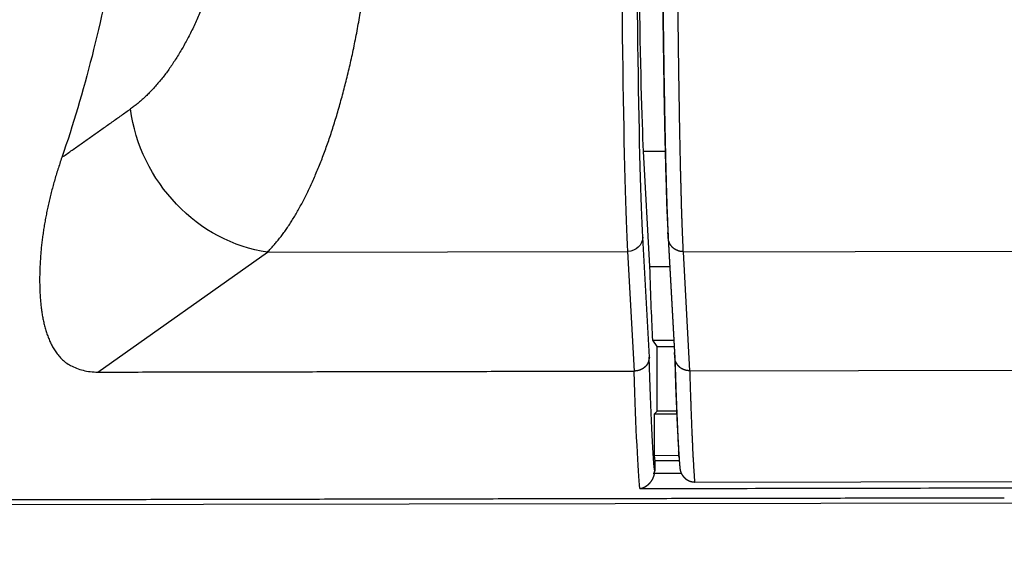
# Model space of a CAD drawing. Header units: millimetres. Extents: x 40090 to 187415, y -53271 to 40260.
# Tile 298 of 406: x 142931 to 142951, y 14071 to 14082. Entities that reach past the tile are written whole.
import ezdxf

# ---------------------------------------------------------------- set-up
doc = ezdxf.new("R2010")
doc.units = ezdxf.units.MM
doc.layers.add('AVM_projektor', color=6, linetype='Continuous')
doc.layers.add('AVM_sp_230VAC', color=170, linetype='Continuous')
doc.styles.add('AVM', font='arial.ttf')
doc.dimstyles.new('AVM-1_50', dxfattribs={"dimscale": 40, "dimtxt": 2.5, "dimasz": 2.5, "dimexe": 1.25, "dimexo": 0.625, "dimtad": 1, "dimdec": 0, "dimrnd": 1, "dimtxsty": 'AVM', "dimcen": 2.5, "dimclrd": 256, "dimclre": 256, "dimclrt": 256, "dimadec": 0, "dimazin": 0, "dimtfac": 1, "dimtdec": 0, "dimtmove": 0, "dimatfit": 3, "dimfxl": 0, "dimarcsym": 0})

# ---------------------------------------------------------------- blocks, each defined once
blk = doc.blocks.new('PT-FW430-bottom')
for p, q in [((215, 294.627), (215, 320.97)), ((212.363, 315.882), (209.986, 312.503)), ((209.986, 312.503), (209.986, 305.345)), ((209.986, 305.345), (212.363, 305.218)), ((207.993, 305.024), (207.993, 304.596)), ((210.288, 304.902), (207.993, 305.024)), ((212.089, 304.918), (209.701, 305.045)), ((210.288, 304.902), (210.288, 304.508)), ((211.75, 304.85), (211.75, 304.431)), ((211.879, 304.765), (211.75, 304.85)), ((211.879, 304.765), (211.879, 304.424)), ((213.16, 304.765), (211.879, 304.765)), ((213.219, 304.825), (213.16, 304.765)), ((213.16, 304.375), (213.16, 304.765)), ((213.219, 304.376), (213.219, 304.825)), ((213.219, 304.825), (214.046, 304.825)), ((214.046, 304.329), (214.046, 304.825)), ((214.046, 304.825), (214.147, 304.816)), ((214.147, 304.326), (214.147, 304.816)), ((209.613, 304.544), (211.995, 304.418)), ((209.726, 304.537), (212.104, 304.41)), ((212.36, 304.111), (209.993, 304.238)), ((209.993, 304.238), (209.993, 288.948)), ((212.36, 304.11), (212.36, 288.887)), ((214.57, 304.016), (214.57, 3.544))]:
    blk.add_line(p, q)
for centre, major_axis, ratio, start_param, end_param in [((197.919, 322.94), (-17.003, 0), 0.466301, 1.930863, 2.212501), ((207.135, 312.503), (-2.454, 1.726), 0.868752, 3.822088, 5.260813), ((200.484, 305.292), (-10, 0), 0.016931, 3.458427, 4.71242), ((209.701, 305.345), (-0.016, -0.3), 0.950096, 0.055974, 1.621332), ((200.484, 304.992), (-9.7, 0), 0.017455, 3.458427, 4.712421), ((197.92, 305.064), (-17.003, 0), 0.017147, 3.304243, 3.697326), ((199.444, 304.975), (-9, 0), 0.017455, 3.459478, 4.712392), ((197.924, 304.763), (-14.7, 0), 0.017455, 3.488176, 3.713099), ((197.92, 304.764), (-16.703, 0), 0.017455, 3.322153, 3.699472)]:
    blk.add_ellipse(centre, major_axis=major_axis, ratio=ratio, start_param=start_param, end_param=end_param)
for points, start_tangent, end_tangent in [([(214.9, 297.868), (214.9, 299.401), (214.9, 300.935), (214.9, 302.468), (214.9, 304.002), (214.9, 305.535), (214.9, 307.069), (214.9, 308.602), (214.9, 310.136), (214.9, 311.669), (214.9, 313.203), (214.9, 314.736), (214.9, 316.27), (214.9, 317.803), (214.9, 319.337), (214.9, 320.87)], (0.000001, 1), (0.000001, 1)), ([(208.097, 316.589), (208.215, 316.629), (208.332, 316.668), (208.449, 316.704), (208.566, 316.738), (208.681, 316.771), (208.796, 316.801), (208.911, 316.83), (209.025, 316.857), (209.138, 316.881), (209.25, 316.904), (209.362, 316.925), (209.473, 316.945), (209.583, 316.962), (209.692, 316.977), (209.801, 316.991), (209.909, 317.003), (210.016, 317.012), (210.122, 317.02), (210.228, 317.027), (210.333, 317.031), (210.436, 317.034), (210.539, 317.035), (210.641, 317.034), (210.742, 317.031), (210.842, 317.026), (210.941, 317.019), (211.039, 317.01), (211.136, 316.998), (211.231, 316.984), (211.325, 316.966), (211.418, 316.945), (211.509, 316.92), (211.599, 316.892), (211.688, 316.859), (211.775, 316.822), (211.859, 316.78), (211.942, 316.73), (212.021, 316.672), (212.097, 316.603), (212.169, 316.522), (212.232, 316.422), (212.286, 316.305), (212.327, 316.175), (212.354, 316.033), (212.363, 315.882)], (0.94428, 0.329142), (-0.00108, -0.999999)), ([(208.097, 316.589), (208.033, 316.498), (207.969, 316.407), (207.905, 316.316), (207.84, 316.224), (207.776, 316.133), (207.712, 316.042), (207.648, 315.951), (207.584, 315.86), (207.52, 315.769), (207.456, 315.677), (207.392, 315.586), (207.328, 315.495), (207.264, 315.404), (207.199, 315.313), (207.135, 315.222)], (-0.575184, -0.818024), (-0.575184, -0.818024)), ([(212.363, 315.882), (212.363, 315.171), (212.363, 314.46), (212.363, 313.749), (212.363, 313.038), (212.363, 312.328), (212.363, 311.617), (212.363, 310.906), (212.363, 310.195), (212.363, 309.484), (212.363, 308.773), (212.363, 308.062), (212.363, 307.351), (212.363, 306.64), (212.363, 305.929), (212.363, 305.218)], (0.00002, -1), (0.00002, -1)), ([(204.755, 313.652), (204.888, 313.702), (205.019, 313.752), (205.147, 313.804), (205.273, 313.858), (205.395, 313.913), (205.514, 313.969), (205.631, 314.027), (205.744, 314.085), (205.854, 314.145), (205.96, 314.206), (206.063, 314.268), (206.163, 314.331), (206.259, 314.395), (206.352, 314.459), (206.441, 314.525), (206.526, 314.591), (206.608, 314.658), (206.687, 314.726), (206.762, 314.795), (206.833, 314.865), (206.901, 314.935), (206.965, 315.006), (207.025, 315.077), (207.082, 315.149), (207.135, 315.222)], (0.941211, 0.33782), (0.575962, 0.817476)), ([(209.986, 312.503), (209.92, 312.443), (209.852, 312.383), (209.783, 312.324), (209.712, 312.265), (209.637, 312.206), (209.557, 312.148), (209.474, 312.09), (209.386, 312.033), (209.295, 311.976), (209.2, 311.92), (209.101, 311.864), (209, 311.809), (208.895, 311.755), (208.787, 311.701), (208.675, 311.648), (208.56, 311.595), (208.443, 311.544), (208.321, 311.493), (208.197, 311.442), (208.069, 311.393), (207.939, 311.344), (207.805, 311.296), (207.668, 311.249), (207.528, 311.203), (207.385, 311.158), (207.239, 311.113), (207.091, 311.07), (206.939, 311.027), (206.786, 310.985), (206.629, 310.945), (206.47, 310.905), (206.309, 310.866), (206.145, 310.829), (205.978, 310.792), (205.809, 310.757), (205.636, 310.723), (205.462, 310.691), (205.286, 310.659), (205.108, 310.627), (204.93, 310.596)], (-0.740885, -0.671632), (-0.985312, -0.170766)), ([(212.09, 304.918), (212.134, 304.926), (212.148, 304.929), (212.153, 304.931), (212.159, 304.932), (212.164, 304.934), (212.169, 304.935), (212.175, 304.937), (212.18, 304.939), (212.185, 304.941), (212.19, 304.942), (212.195, 304.944), (212.199, 304.946), (212.202, 304.947), (212.205, 304.948), (212.208, 304.95), (212.21, 304.951), (212.213, 304.952), (212.216, 304.954), (212.219, 304.955), (212.222, 304.957), (212.224, 304.958), (212.227, 304.96), (212.23, 304.962), (212.233, 304.963), (212.235, 304.965), (212.238, 304.967), (212.241, 304.969), (212.243, 304.97), (212.246, 304.972), (212.249, 304.974), (212.252, 304.977), (212.255, 304.979), (212.258, 304.982), (212.261, 304.985), (212.265, 304.988), (212.268, 304.991), (212.272, 304.995), (212.275, 304.998), (212.279, 305.002), (212.282, 305.006), (212.286, 305.01), (212.29, 305.015), (212.293, 305.019), (212.297, 305.023), (212.3, 305.028), (212.303, 305.032), (212.307, 305.037), (212.31, 305.042), (212.313, 305.046), (212.316, 305.051), (212.319, 305.056), (212.322, 305.061), (212.325, 305.066), (212.327, 305.071), (212.33, 305.076), (212.332, 305.082), (212.335, 305.087), (212.337, 305.092), (212.339, 305.098), (212.342, 305.103), (212.344, 305.108), (212.346, 305.114), (212.347, 305.119), (212.349, 305.125), (212.351, 305.131), (212.352, 305.136), (212.354, 305.142), (212.355, 305.148), (212.356, 305.153), (212.358, 305.159), (212.359, 305.165), (212.36, 305.171), (212.36, 305.176), (212.361, 305.182), (212.362, 305.188), (212.362, 305.194), (212.363, 305.2), (212.363, 305.206), (212.363, 305.211), (212.363, 305.217)], (0.98579, 0.167983), (0.008477, 0.999964)), ([(212.363, 305.218), (212.363, 305.218), (212.363, 305.218), (212.363, 305.218), (212.363, 305.218), (212.363, 305.218), (212.363, 305.218), (212.363, 305.218), (212.363, 305.218), (212.363, 305.218), (212.363, 305.218), (212.363, 305.218), (212.363, 305.218), (212.363, 305.217), (212.363, 305.217), (212.363, 305.217)], (0.00002, -1), (-0.00842, -0.999965)), ([(214.698, 305.114), (214.697, 305.108), (214.696, 305.102), (214.695, 305.096), (214.694, 305.091), (214.693, 305.086), (214.691, 305.08), (214.69, 305.075), (214.689, 305.071), (214.687, 305.066), (214.686, 305.062), (214.684, 305.058), (214.683, 305.053), (214.681, 305.048), (214.679, 305.043), (214.677, 305.038), (214.675, 305.033), (214.672, 305.029), (214.67, 305.024), (214.668, 305.019), (214.666, 305.015), (214.663, 305.01), (214.661, 305.005), (214.658, 305.001), (214.655, 304.996), (214.653, 304.992), (214.65, 304.987), (214.647, 304.983), (214.644, 304.978), (214.641, 304.974), (214.637, 304.969), (214.634, 304.965), (214.631, 304.96), (214.627, 304.956), (214.624, 304.951), (214.62, 304.947), (214.616, 304.942), (214.613, 304.938), (214.609, 304.934), (214.605, 304.93), (214.601, 304.925), (214.596, 304.921), (214.592, 304.917), (214.588, 304.913), (214.583, 304.909), (214.579, 304.905), (214.574, 304.901), (214.569, 304.897), (214.565, 304.893), (214.56, 304.889), (214.555, 304.886), (214.549, 304.882), (214.544, 304.878), (214.539, 304.875), (214.533, 304.871), (214.528, 304.868), (214.522, 304.865), (214.517, 304.861), (214.511, 304.858), (214.505, 304.855), (214.499, 304.852), (214.493, 304.849), (214.487, 304.846), (214.481, 304.844), (214.475, 304.841), (214.468, 304.838), (214.462, 304.836), (214.456, 304.834), (214.449, 304.832), (214.442, 304.83), (214.436, 304.828), (214.429, 304.826), (214.423, 304.824), (214.416, 304.823), (214.409, 304.821), (214.402, 304.82)], (-0.161508, -0.986871), (-0.986283, -0.165062)), ([(214.698, 305.111), (214.698, 302.486), (214.698, 299.86), (214.698, 297.235), (214.698, 294.61), (214.698, 291.985), (214.698, 289.36), (214.698, 286.735), (214.698, 284.11), (214.698, 281.484), (214.698, 278.859), (214.698, 276.234), (214.698, 273.609), (214.698, 270.984), (214.698, 268.359), (214.698, 265.733), (214.698, 263.108), (214.698, 260.483), (214.698, 257.858), (214.698, 255.233), (214.698, 252.608), (214.698, 249.983), (214.698, 247.357), (214.698, 244.732), (214.698, 242.107), (214.698, 239.482), (214.698, 236.857), (214.698, 234.232), (214.698, 231.606), (214.698, 228.981), (214.698, 226.356), (214.698, 223.731), (214.698, 221.106), (214.698, 218.481), (214.698, 215.856), (214.698, 213.23), (214.698, 210.605), (214.698, 207.98), (214.698, 205.355), (214.698, 202.73), (214.698, 200.105), (214.698, 197.48), (214.698, 194.854), (214.698, 192.229), (214.698, 189.604), (214.698, 186.979), (214.698, 184.354), (214.697, 181.729), (214.697, 179.103), (214.697, 176.478), (214.697, 173.853), (214.697, 171.228), (214.697, 168.603), (214.697, 165.978), (214.697, 163.353), (214.697, 160.727), (214.697, 158.102), (214.697, 155.477), (214.697, 152.852), (214.697, 150.227), (214.697, 147.602), (214.697, 144.976), (214.697, 142.351), (214.697, 139.726), (214.697, 137.101), (214.697, 134.476), (214.697, 131.851), (214.697, 129.226), (214.697, 126.6), (214.697, 123.975), (214.697, 121.35), (214.697, 118.725), (214.697, 116.1), (214.697, 113.475), (214.697, 110.849), (214.697, 108.224), (214.697, 105.599), (214.697, 102.974), (214.697, 100.349), (214.697, 97.724), (214.697, 95.099), (214.697, 92.473), (214.697, 89.848), (214.697, 87.223), (214.697, 84.598), (214.697, 81.973), (214.697, 79.348), (214.697, 76.723), (214.697, 74.097), (214.697, 71.472), (214.697, 68.847), (214.697, 66.222), (214.697, 63.597), (214.697, 60.972), (214.697, 58.346), (214.697, 55.721), (214.697, 53.096), (214.697, 50.471), (214.697, 47.846), (214.697, 45.221), (214.697, 42.596), (214.697, 39.97), (214.697, 37.345), (214.697, 34.72), (214.697, 32.095), (214.697, 29.47), (214.697, 26.845), (214.697, 24.219), (214.697, 21.594), (214.697, 18.969), (214.697, 16.344), (214.697, 13.719), (214.697, 11.094), (214.697, 8.469), (214.697, 5.843), (214.697, 3.218)], (-0.000004, -1), (-0.000004, -1)), ([(214.147, 304.816), (214.188, 304.816), (214.228, 304.816), (214.269, 304.816), (214.31, 304.816), (214.351, 304.816)], (1, 0), (1, 0)), ([(214.402, 304.82), (214.392, 304.819), (214.382, 304.818), (214.371, 304.818), (214.361, 304.817), (214.351, 304.816)], (-0.996569, -0.082762), (-0.996569, -0.082762)), ([(214.402, 304.283), (214.402, 304.301), (214.402, 304.319), (214.402, 304.337), (214.402, 304.354), (214.402, 304.372), (214.402, 304.39), (214.402, 304.408), (214.402, 304.426), (214.402, 304.443), (214.402, 304.461), (214.402, 304.479), (214.402, 304.496), (214.402, 304.514), (214.402, 304.531), (214.402, 304.548), (214.402, 304.565), (214.402, 304.583), (214.402, 304.6), (214.402, 304.617), (214.402, 304.633), (214.402, 304.65), (214.402, 304.667), (214.402, 304.683), (214.402, 304.699), (214.402, 304.716), (214.402, 304.732), (214.402, 304.747), (214.402, 304.763), (214.402, 304.779), (214.402, 304.846)], (0.000004, 1), (0.000004, 1)), ([(200.491, 304.66), (200.97, 304.66), (201.448, 304.659), (201.923, 304.658), (202.395, 304.656), (202.864, 304.655), (203.331, 304.652), (203.793, 304.65), (204.243, 304.646), (204.682, 304.643), (205.108, 304.639), (205.523, 304.635), (205.925, 304.63), (206.316, 304.625), (206.69, 304.62), (207.048, 304.615), (207.39, 304.609), (207.715, 304.603), (208.024, 304.596), (208.317, 304.589), (208.588, 304.582), (208.838, 304.575), (209.065, 304.568), (209.27, 304.56), (209.453, 304.552), (209.613, 304.544)], (1, 0.000038), (0.99862, -0.05251)), ([(200.491, 304.652), (200.55, 304.652), (200.61, 304.652), (200.67, 304.652), (200.73, 304.652), (200.789, 304.652), (200.849, 304.652), (200.909, 304.652), (200.968, 304.652), (201.028, 304.652), (201.087, 304.652), (201.147, 304.652), (201.206, 304.652), (201.265, 304.652), (201.325, 304.652), (201.384, 304.652), (201.443, 304.652), (201.502, 304.651), (201.561, 304.651), (201.62, 304.651), (201.679, 304.651), (201.738, 304.651), (201.797, 304.651), (201.856, 304.651), (201.915, 304.651), (201.974, 304.65), (202.033, 304.65), (202.091, 304.65), (202.15, 304.65), (202.209, 304.65), (202.267, 304.649), (202.326, 304.649), (202.384, 304.649), (202.443, 304.649), (202.501, 304.649), (202.56, 304.648), (202.618, 304.648), (202.676, 304.648), (202.734, 304.648), (202.793, 304.647), (202.851, 304.647), (202.909, 304.647), (202.967, 304.647), (203.024, 304.646), (203.082, 304.646), (203.139, 304.646), (203.196, 304.646), (203.253, 304.645), (203.31, 304.645), (203.367, 304.645), (203.424, 304.644), (203.48, 304.644), (203.537, 304.644), (203.593, 304.643), (203.649, 304.643), (203.705, 304.643), (203.761, 304.642), (203.816, 304.642), (203.872, 304.642), (203.927, 304.641), (203.982, 304.641), (204.037, 304.641), (204.092, 304.64), (204.147, 304.64), (204.202, 304.639), (204.256, 304.639), (204.311, 304.639), (204.365, 304.638), (204.419, 304.638), (204.473, 304.637), (204.527, 304.637), (204.58, 304.637), (204.634, 304.636), (204.687, 304.636), (204.74, 304.635), (204.793, 304.635), (204.846, 304.634), (204.899, 304.634), (204.952, 304.634), (205.004, 304.633), (205.057, 304.633), (205.109, 304.632), (205.161, 304.632), (205.213, 304.631), (205.265, 304.631), (205.316, 304.63), (205.368, 304.63), (205.419, 304.629), (205.47, 304.629), (205.521, 304.628), (205.572, 304.628), (205.623, 304.627), (205.674, 304.626), (205.724, 304.626), (205.774, 304.625), (205.824, 304.625), (205.874, 304.624), (205.924, 304.624), (205.974, 304.623), (206.023, 304.623), (206.072, 304.622), (206.121, 304.621), (206.17, 304.621), (206.218, 304.62), (206.266, 304.62), (206.314, 304.619), (206.362, 304.618), (206.41, 304.618), (206.457, 304.617), (206.504, 304.616), (206.551, 304.616), (206.598, 304.615), (206.644, 304.614), (206.69, 304.614), (206.736, 304.613), (206.781, 304.612), (206.826, 304.612), (206.871, 304.611), (206.916, 304.61), (206.961, 304.61), (207.005, 304.609), (207.049, 304.608), (207.092, 304.608), (207.136, 304.607), (207.179, 304.606), (207.221, 304.606), (207.264, 304.605), (207.306, 304.604), (207.348, 304.603), (207.39, 304.603), (207.431, 304.602), (207.473, 304.601), (207.514, 304.6), (207.554, 304.6), (207.595, 304.599), (207.635, 304.598), (207.675, 304.597), (207.714, 304.597), (207.754, 304.596), (207.793, 304.595), (207.832, 304.594), (207.87, 304.594), (207.909, 304.593), (207.947, 304.592), (207.984, 304.591), (208.022, 304.591), (208.059, 304.59), (208.096, 304.589), (208.133, 304.588), (208.169, 304.587), (208.205, 304.587), (208.241, 304.586), (208.277, 304.585), (208.312, 304.584), (208.347, 304.583), (208.382, 304.582), (208.417, 304.582), (208.451, 304.581), (208.485, 304.58), (208.519, 304.579), (208.552, 304.578), (208.585, 304.577), (208.618, 304.577), (208.651, 304.576), (208.683, 304.575), (208.715, 304.574), (208.747, 304.573), (208.778, 304.572), (208.809, 304.571), (208.84, 304.57), (208.87, 304.57), (208.9, 304.569), (208.93, 304.568), (208.96, 304.567), (208.989, 304.566), (209.017, 304.565), (209.046, 304.564), (209.074, 304.563), (209.101, 304.562), (209.129, 304.562), (209.156, 304.561), (209.183, 304.56), (209.209, 304.559), (209.235, 304.558), (209.261, 304.557), (209.286, 304.556), (209.311, 304.555), (209.336, 304.554), (209.361, 304.553), (209.385, 304.552), (209.409, 304.551), (209.432, 304.55), (209.455, 304.55), (209.478, 304.549), (209.5, 304.548), (209.523, 304.547), (209.544, 304.546), (209.566, 304.545), (209.587, 304.544), (209.607, 304.543), (209.627, 304.542), (209.645, 304.541), (209.661, 304.54), (209.674, 304.54), (209.694, 304.539), (209.727, 304.537)], (1, 0.000168), (0.998631, -0.052306)), ([(209.993, 304.238), (209.967, 304.239), (209.941, 304.24), (209.914, 304.241), (209.887, 304.243), (209.859, 304.244), (209.83, 304.245), (209.801, 304.247), (209.771, 304.248), (209.74, 304.249), (209.709, 304.25), (209.678, 304.252), (209.645, 304.253), (209.612, 304.254), (209.579, 304.255), (209.545, 304.256), (209.51, 304.258), (209.475, 304.259), (209.439, 304.26), (209.403, 304.261), (209.366, 304.263), (209.329, 304.264), (209.29, 304.265), (209.252, 304.266), (209.212, 304.267), (209.172, 304.268), (209.132, 304.27), (209.091, 304.271), (209.049, 304.272), (209.007, 304.273), (208.964, 304.274), (208.92, 304.275), (208.876, 304.277), (208.832, 304.278), (208.786, 304.279), (208.741, 304.28), (208.695, 304.281), (208.648, 304.282), (208.601, 304.283), (208.554, 304.284), (208.506, 304.285), (208.457, 304.286), (208.408, 304.288), (208.359, 304.289), (208.309, 304.29), (208.258, 304.291), (208.207, 304.292), (208.156, 304.293), (208.104, 304.294), (208.052, 304.295), (207.999, 304.296), (207.946, 304.297), (207.892, 304.298), (207.838, 304.299), (207.783, 304.3), (207.728, 304.301), (207.672, 304.302), (207.616, 304.303), (207.559, 304.304), (207.502, 304.305), (207.444, 304.306), (207.386, 304.307), (207.328, 304.308), (207.269, 304.308), (207.209, 304.309), (207.149, 304.31), (207.089, 304.311), (207.028, 304.312), (206.966, 304.313), (206.904, 304.314), (206.842, 304.315), (206.779, 304.316), (206.715, 304.316), (206.651, 304.317), (206.587, 304.318), (206.522, 304.319), (206.457, 304.32), (206.392, 304.321), (206.326, 304.321), (206.259, 304.322), (206.193, 304.323), (206.126, 304.324), (206.058, 304.325), (205.99, 304.325), (205.922, 304.326), (205.854, 304.327), (205.785, 304.327), (205.716, 304.328), (205.646, 304.329), (205.577, 304.33), (205.507, 304.33), (205.437, 304.331), (205.367, 304.332), (205.296, 304.332), (205.225, 304.333), (205.154, 304.333), (205.083, 304.334), (205.011, 304.335), (204.939, 304.335), (204.867, 304.336), (204.794, 304.336), (204.722, 304.337), (204.649, 304.338), (204.576, 304.338), (204.502, 304.339), (204.428, 304.339), (204.354, 304.34), (204.28, 304.34), (204.206, 304.341), (204.131, 304.341), (204.056, 304.342), (203.981, 304.342), (203.905, 304.343), (203.829, 304.343), (203.753, 304.344), (203.677, 304.344), (203.601, 304.344), (203.524, 304.345), (203.447, 304.345), (203.369, 304.346), (203.292, 304.346), (203.214, 304.346), (203.136, 304.347), (203.057, 304.347), (202.979, 304.348), (202.9, 304.348), (202.821, 304.348), (202.741, 304.349), (202.662, 304.349), (202.583, 304.349), (202.503, 304.349), (202.424, 304.35), (202.344, 304.35), (202.264, 304.35), (202.184, 304.35), (202.105, 304.351), (202.025, 304.351), (201.945, 304.351), (201.864, 304.351), (201.784, 304.352), (201.704, 304.352), (201.624, 304.352), (201.543, 304.352), (201.463, 304.352), (201.382, 304.352), (201.301, 304.352), (201.221, 304.353), (201.14, 304.353), (201.059, 304.353), (200.978, 304.353), (200.897, 304.353), (200.816, 304.353), (200.735, 304.353), (200.653, 304.353), (200.572, 304.353), (200.491, 304.353)], (-0.99868, 0.051363), (-1, -0.000163)), ([(209.726, 304.537), (209.703, 304.538), (209.681, 304.54), (209.658, 304.541), (209.635, 304.543), (209.613, 304.544)], (-0.997845, 0.065621), (-0.997845, 0.065621)), ([(209.992, 304.238), (209.992, 304.248), (209.992, 304.258), (209.991, 304.268), (209.99, 304.278), (209.988, 304.288), (209.987, 304.297), (209.985, 304.307), (209.982, 304.317), (209.98, 304.327), (209.977, 304.336), (209.974, 304.346), (209.97, 304.355), (209.966, 304.364), (209.962, 304.373), (209.958, 304.382), (209.953, 304.391), (209.948, 304.399), (209.943, 304.408), (209.937, 304.416), (209.931, 304.424), (209.925, 304.432), (209.919, 304.439), (209.913, 304.447), (209.906, 304.454), (209.899, 304.461), (209.892, 304.467), (209.884, 304.473), (209.877, 304.48), (209.869, 304.485), (209.861, 304.491), (209.853, 304.496), (209.845, 304.501), (209.836, 304.506), (209.828, 304.51), (209.819, 304.514), (209.81, 304.518), (209.801, 304.521), (209.792, 304.524), (209.783, 304.527), (209.774, 304.53), (209.764, 304.532), (209.755, 304.534), (209.745, 304.535), (209.736, 304.536), (209.726, 304.537)], (0.0051, 0.999987), (-0.99784, 0.065696)), ([(211.995, 304.418), (212.245, 304.41), (212.483, 304.403), (212.707, 304.396), (212.919, 304.388), (213.117, 304.381), (213.303, 304.373), (213.477, 304.365), (213.637, 304.358), (213.785, 304.35), (213.92, 304.342)], (0.999616, -0.027699), (0.998082, -0.061898)), ([(212.104, 304.41), (212.082, 304.412), (212.06, 304.413), (212.039, 304.415), (212.017, 304.416), (211.995, 304.418)], (-0.997811, 0.066137), (-0.997811, 0.066137)), ([(212.104, 304.41), (212.122, 304.409), (212.141, 304.409), (212.159, 304.408), (212.178, 304.408), (212.196, 304.407), (212.214, 304.407), (212.232, 304.406), (212.251, 304.406), (212.269, 304.405), (212.287, 304.405), (212.305, 304.404), (212.322, 304.404), (212.34, 304.403), (212.358, 304.403), (212.376, 304.402)], (0.999618, -0.027626), (0.999559, -0.0297)), ([(212.36, 304.116), (212.359, 304.131), (212.357, 304.146), (212.356, 304.161), (212.355, 304.172), (212.354, 304.175), (212.354, 304.178), (212.353, 304.18), (212.353, 304.183), (212.352, 304.186), (212.352, 304.189), (212.351, 304.192), (212.35, 304.194), (212.35, 304.197), (212.349, 304.2), (212.348, 304.203), (212.347, 304.205), (212.347, 304.208), (212.346, 304.211), (212.345, 304.213), (212.344, 304.216), (212.343, 304.219), (212.342, 304.222), (212.341, 304.224), (212.339, 304.229), (212.337, 304.235), (212.335, 304.24), (212.332, 304.245), (212.33, 304.25), (212.328, 304.255), (212.325, 304.26), (212.323, 304.265), (212.32, 304.269), (212.318, 304.274), (212.315, 304.278), (212.312, 304.283), (212.309, 304.287), (212.307, 304.291), (212.304, 304.296), (212.301, 304.3), (212.298, 304.304), (212.295, 304.308), (212.292, 304.312), (212.289, 304.315), (212.285, 304.319), (212.282, 304.323), (212.278, 304.327), (212.275, 304.33), (212.271, 304.334), (212.268, 304.337), (212.264, 304.341), (212.26, 304.344), (212.256, 304.347), (212.253, 304.35), (212.249, 304.353), (212.245, 304.355), (212.242, 304.358), (212.238, 304.36), (212.235, 304.362), (212.231, 304.364), (212.228, 304.365), (212.224, 304.366), (212.222, 304.369), (212.219, 304.373), (212.215, 304.376), (212.211, 304.379), (212.206, 304.381), (212.201, 304.383), (212.197, 304.384), (212.192, 304.386), (212.187, 304.388), (212.183, 304.389), (212.18, 304.391), (212.178, 304.392), (212.176, 304.394), (212.176, 304.396), (212.177, 304.399), (212.179, 304.402), (212.163, 304.403), (212.152, 304.403), (212.147, 304.404), (212.145, 304.405), (212.143, 304.406), (212.141, 304.407), (212.135, 304.408), (212.125, 304.409)], (-0.069839, 0.997558), (-0.999531, 0.030617)), ([(212.376, 304.402), (212.413, 304.401), (212.45, 304.4), (212.486, 304.399), (212.522, 304.398), (212.558, 304.397), (212.594, 304.395), (212.63, 304.394), (212.665, 304.393), (212.699, 304.392), (212.734, 304.391), (212.768, 304.39), (212.802, 304.389), (212.836, 304.387), (212.869, 304.386), (212.902, 304.385), (212.935, 304.384), (212.967, 304.383), (213, 304.382), (213.032, 304.381), (213.063, 304.379), (213.094, 304.378), (213.125, 304.377), (213.156, 304.376), (213.187, 304.375), (213.217, 304.374), (213.247, 304.372), (213.276, 304.371), (213.305, 304.37), (213.334, 304.369), (213.363, 304.368), (213.391, 304.367), (213.419, 304.365), (213.447, 304.364), (213.474, 304.363), (213.502, 304.362)], (0.999559, -0.029699), (0.999023, -0.044193)), ([(213.502, 304.362), (213.53, 304.361), (213.557, 304.359), (213.585, 304.358), (213.612, 304.357), (213.639, 304.355), (213.665, 304.354), (213.691, 304.353), (213.717, 304.352), (213.742, 304.35), (213.767, 304.349), (213.792, 304.348), (213.817, 304.347), (213.841, 304.345), (213.864, 304.344), (213.888, 304.343), (213.911, 304.342), (213.933, 304.34), (213.956, 304.339), (213.978, 304.338), (213.999, 304.336), (214.021, 304.335), (214.042, 304.334), (214.062, 304.332), (214.082, 304.331), (214.102, 304.33), (214.122, 304.329), (214.141, 304.327), (214.16, 304.326), (214.178, 304.325), (214.197, 304.323), (214.214, 304.322), (214.232, 304.321), (214.249, 304.319), (214.266, 304.318), (214.282, 304.317)], (0.999023, -0.044191), (0.996738, -0.08071)), ([(214.085, 304.331), (214.06, 304.333), (214.036, 304.334), (214.011, 304.336), (213.987, 304.337), (213.962, 304.339)], (-0.997913, 0.064571), (-0.997913, 0.064571)), ([(214.282, 304.317), (214.288, 304.316), (214.293, 304.316), (214.298, 304.315), (214.304, 304.315), (214.309, 304.314), (214.314, 304.313), (214.32, 304.312), (214.325, 304.311), (214.33, 304.31), (214.335, 304.309), (214.341, 304.307), (214.346, 304.306), (214.351, 304.305), (214.356, 304.303), (214.361, 304.301), (214.366, 304.3), (214.371, 304.298), (214.377, 304.296), (214.382, 304.294), (214.387, 304.292), (214.391, 304.29), (214.396, 304.287), (214.401, 304.285), (214.406, 304.282), (214.411, 304.28), (214.415, 304.277), (214.42, 304.275), (214.425, 304.272), (214.429, 304.269), (214.434, 304.266), (214.438, 304.263), (214.443, 304.26), (214.447, 304.257), (214.451, 304.254), (214.456, 304.25), (214.46, 304.247), (214.464, 304.244), (214.468, 304.24), (214.472, 304.236), (214.476, 304.233), (214.48, 304.229), (214.484, 304.225), (214.487, 304.221), (214.491, 304.217), (214.495, 304.213), (214.498, 304.209), (214.502, 304.205), (214.505, 304.201), (214.508, 304.197), (214.512, 304.193), (214.515, 304.188), (214.518, 304.184), (214.521, 304.179), (214.524, 304.175), (214.527, 304.17), (214.529, 304.166), (214.532, 304.161), (214.535, 304.156), (214.537, 304.151), (214.54, 304.147), (214.542, 304.142), (214.544, 304.137), (214.546, 304.132), (214.548, 304.127), (214.55, 304.122), (214.552, 304.117), (214.554, 304.112), (214.556, 304.107), (214.557, 304.102), (214.559, 304.096), (214.56, 304.091), (214.561, 304.086), (214.563, 304.081), (214.564, 304.076), (214.565, 304.07), (214.566, 304.065), (214.567, 304.06), (214.567, 304.054), (214.568, 304.049), (214.569, 304.043), (214.569, 304.038), (214.569, 304.033), (214.57, 304.027), (214.57, 304.022), (214.57, 304.016)], (0.997918, -0.064502), (0.000033, -1)), ([(212.36, 304.11), (212.36, 304.11), (212.36, 304.11), (212.36, 304.11), (212.36, 304.11), (212.36, 304.11), (212.36, 304.111), (212.36, 304.111), (212.36, 304.111), (212.36, 304.111), (212.36, 304.111), (212.36, 304.111), (212.36, 304.111), (212.36, 304.111), (212.36, 304.111), (212.36, 304.111)], (0, 1), (0.00656, 0.999978)), ([(214.57, 304.016), (214.547, 304.018), (214.524, 304.02), (214.5, 304.022), (214.475, 304.024), (214.45, 304.025), (214.424, 304.027), (214.397, 304.029), (214.37, 304.031), (214.342, 304.032), (214.314, 304.034), (214.284, 304.036), (214.254, 304.038), (214.224, 304.04), (214.192, 304.041), (214.16, 304.043), (214.128, 304.045), (214.095, 304.047), (214.061, 304.048), (214.026, 304.05), (213.991, 304.052), (213.955, 304.054), (213.919, 304.055), (213.881, 304.057), (213.844, 304.059), (213.805, 304.06), (213.766, 304.062), (213.726, 304.064), (213.686, 304.066), (213.645, 304.067), (213.603, 304.069), (213.561, 304.071), (213.518, 304.072), (213.474, 304.074), (213.43, 304.076), (213.385, 304.077), (213.34, 304.079), (213.294, 304.081), (213.247, 304.083), (213.2, 304.084), (213.152, 304.086), (213.103, 304.087), (213.054, 304.089), (213.005, 304.091), (212.954, 304.092), (212.903, 304.094), (212.852, 304.096), (212.799, 304.097), (212.747, 304.099), (212.693, 304.1), (212.639, 304.102), (212.585, 304.104), (212.529, 304.105), (212.474, 304.107), (212.417, 304.108), (212.36, 304.11)], (-0.996733, 0.080765), (-0.999627, 0.027296))]:
    blk.add_spline(points, degree=3, dxfattribs=dict(start_tangent=start_tangent, end_tangent=end_tangent))

msp = doc.modelspace()

# ---------------------------------------------------------------- block references
at = {"layer": 'AVM_projektor', "xscale": -1, "rotation": 90.11045350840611}
msp.add_blockref('PT-FW430-bottom', (143248.339, 14287.489), dxfattribs=at)

# ---------------------------------------------------------------- leaders
at = {"layer": 'AVM_sp_230VAC', "annotation_type": 0, "has_hookline": 1, "hookline_direction": 0}
for points, text_width in [([(136317.78, 21428.932), (138801.052, 7355.781), (138901.052, 7355.781)], 4020.464), ([(138090.085, 19236.034), (140699.942, 11086.442), (140799.942, 11086.442)], 3632.333), ([(138090.085, 14949.608), (139688.712, 8001.544), (139788.712, 8001.544)], 3632.333)]:
    msp.add_leader(points, dimstyle='AVM-1_50', override={"dimgap": 0.625, "dimtad": 0}, dxfattribs=dict(at, text_width=text_width))

doc.saveas('drawing.dxf')
